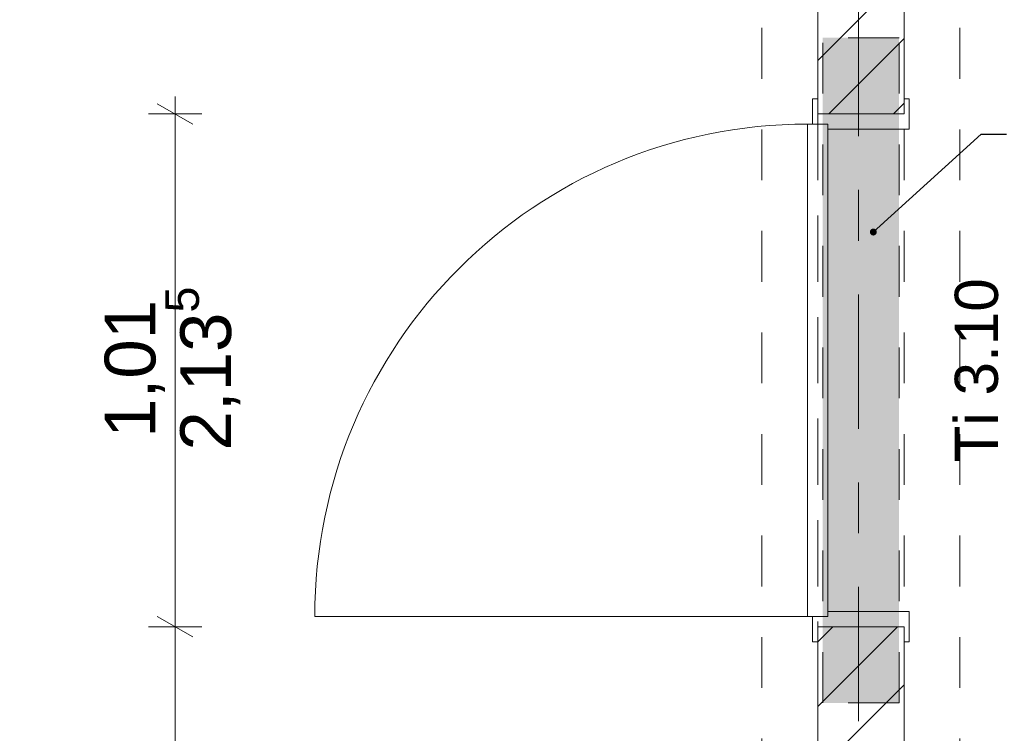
# Model space of a CAD drawing. Header units: metres. Extents: x -4 to 99, y -11 to 17.
# Tile 289 of 656: x 24.08 to 26.02, y 9.56 to 10.97. Entities that reach past the tile are written whole.
import ezdxf

# ---------------------------------------------------------------- set-up
doc = ezdxf.new("R2010")
doc.units = ezdxf.units.M
doc.header["$MEASUREMENT"] = 0
for name, pattern in [('Punktlinie eng', [0.0375, 0.0125, -0.025]), ('Strichlinie doppelt', [0.546806, 0.264583, -0.105833, 0.070556, -0.105833]), ('Strichlinie eng', [0.115, 0.075, -0.04]), ('Untersicht', [0.1, 0.075, -0.025]), ('Wipeout_Contour', [1, 0, -1])]:
    doc.linetypes.add(name, pattern=pattern)
for name, color, linetype in [('152 - Bemaßung_ Beschriftung.Ausbau', 7, 'Continuous'), ('451 - Universal.Achsen Raster', 7, 'Continuous'), ('605 - Struktur.Wand Innen', 7, 'Continuous'), ('650 - Abdeckung.Fußboden Aufbau', 7, 'Continuous'), ('Neubau_152 - Bemaßung_ Beschriftung.Ausbau', 7, 'Continuous'), ('Neubau_615 - Struktur.Sturz', 7, 'Continuous'), ('Neubau_653 - Abdeckung.TB Verkofferung', 7, 'Continuous')]:
    doc.layers.add(name, color=color, linetype=linetype)
doc.styles.add('ERSTELLTER_STIL_2', font='txt')
doc.dimstyles.new('ERSTELLTER_STIL__1', dxfattribs={"dimtxt": 0.1, "dimasz": 0.0532, "dimexe": 0.18, "dimexo": 0.0625, "dimgap": 0, "dimtad": 1, "dimzin": 0, "dimdsep": 46, "dimtxsty": 'ERSTELLTER_STIL_2', "dimblk": 'ARROWHEAD_2', "dimblk1": 'ARROWHEAD_2', "dimblk2": 'ARROWHEAD_2', "dimcen": 0.09, "dimse1": 1, "dimse2": 1, "dimclrd": 7, "dimclre": 7, "dimclrt": 7, "dimazin": 0, "dimtfac": 1, "dimtdec": 4, "dimtmove": 0, "dimatfit": 3, "dimfxl": 1, "dimtolj": 1, "dimtzin": 0, "dimarcsym": 0})
doc.dimstyles.new('ERSTELLTER_STIL__2', dxfattribs={"dimtxt": 0.1, "dimasz": 0.0532, "dimexe": 0.18, "dimexo": 0.0625, "dimgap": 0, "dimtad": 1, "dimtih": 1, "dimtoh": 1, "dimzin": 0, "dimdsep": 46, "dimtxsty": 'ERSTELLTER_STIL_2', "dimblk": 'ARROWHEAD_2', "dimblk1": 'ARROWHEAD_2', "dimblk2": 'ARROWHEAD_2', "dimcen": 0.09, "dimse1": 1, "dimse2": 1, "dimclrd": 7, "dimclre": 7, "dimclrt": 7, "dimazin": 0, "dimtfac": 1, "dimtdec": 4, "dimtmove": 0, "dimatfit": 3, "dimfxl": 1, "dimtolj": 1, "dimtzin": 0, "dimarcsym": 0})
doc.dimstyles.new('ERSTELLTER_STIL__7', dxfattribs={"dimtxt": 0.18, "dimasz": 0.02736, "dimexe": 0.18, "dimexo": 0.0625, "dimgap": 0, "dimtad": 0, "dimtih": 1, "dimtoh": 1, "dimdec": 4, "dimzin": 0, "dimdsep": 46, "dimcen": 0.09, "dimadec": 0, "dimazin": 0, "dimtfac": 1, "dimtdec": 4, "dimtmove": 0, "dimatfit": 3, "dimldrblk": 'ARROWHEAD_11', "dimfxl": 1, "dimtolj": 1, "dimtzin": 0, "dimarcsym": 0})
pattern_1 = [(45, (0, 0), (-0.0636396, 0.0636396), [])]

# ---------------------------------------------------------------- blocks, each defined once
blk = doc.blocks.new('ARROWHEAD_11')
at = {"color": 0, "linetype": 'Continuous', "lineweight": 0}
blk.add_line((0, 0), (-1, 0), dxfattribs=at)
at = {"color": 0, "linetype": 'Continuous', "lineweight": 0, "const_width": 0.25, "flags": 128}
blk.add_lwpolyline([(-0.125, 0, 1), (0.125, 0, 1)], format="xyb", close=True, dxfattribs=at)
blk = doc.blocks.new('*D273')
at = {"layer": '152 - Bemaßung_ Beschriftung.Ausbau', "color": 7, "linetype": 'Continuous', "lineweight": 5}
for p, q in [((18.6, 15.3025), (18.6, 15.4075)), ((25.65, 15.3025), (25.65, 15.4075)), ((18.6202, 15.39), (18.5798, 15.32)), ((25.6702, 15.39), (25.6298, 15.32)), ((18.48, 15.355), (18.6, 15.355)), ((18.6, 15.355), (25.65, 15.355))]:
    blk.add_line(p, q, dxfattribs=at)
at = {"layer": '152 - Bemaßung_ Beschriftung.Ausbau', "color": 7, "lineweight": 5, "char_height": 0.1, "attachment_point": 7, "style": 'ERSTELLTER_STIL_2'}
for s, insert in [('\\A1;{\\pql;\\fArial|b0|i0|c0|p38;7,05}', (21.9161, 15.375)), ('\\A1;{\\pql;\\fArial|b0|i0|c0|p38;17}', (25.478, 15.375))]:
    blk.add_mtext(s, dxfattribs=dict(at, insert=insert))
blk = doc.blocks.new('ARROWHEAD_2')
at = {"color": 0, "linetype": 'Continuous', "lineweight": 0}
for p, q in [((-0.378, -0.655), (0.378, 0.655)), ((0, 0), (-1, 0))]:
    blk.add_line(p, q, dxfattribs=at)
blk = doc.blocks.new('*D274')
at = {"layer": '152 - Bemaßung_ Beschriftung.Ausbau', "color": 7, "linetype": 'Continuous', "lineweight": 5}
for p, q in [((25.65, 15.3025), (25.65, 15.4075)), ((25.82, 15.3025), (25.82, 15.4075)), ((25.6702, 15.39), (25.6298, 15.32)), ((25.8402, 15.39), (25.7998, 15.32)), ((25.65, 15.355), (25.82, 15.355))]:
    blk.add_line(p, q, dxfattribs=at)
blk = doc.blocks.new('*D275')
at = {"layer": '152 - Bemaßung_ Beschriftung.Ausbau', "color": 7, "linetype": 'Continuous', "lineweight": 5}
for p, q in [((25.82, 15.3025), (25.82, 15.4075)), ((29.23, 15.3025), (29.23, 15.4075)), ((25.8402, 15.39), (25.7998, 15.32)), ((29.2502, 15.39), (29.2098, 15.32)), ((25.82, 15.355), (29.23, 15.355))]:
    blk.add_line(p, q, dxfattribs=at)
at = {"layer": '152 - Bemaßung_ Beschriftung.Ausbau', "color": 7, "lineweight": 5, "char_height": 0.1, "attachment_point": 7, "style": 'ERSTELLTER_STIL_2'}
for s, insert in [('\\A1;{\\pql;\\fArial|b0|i0|c0|p38;3,41}', (27.3161, 15.375)), ('\\A1;{\\pql;\\fArial|b0|i0|c0|p38;17}', (29.058, 15.375))]:
    blk.add_mtext(s, dxfattribs=dict(at, insert=insert))
blk = doc.blocks.new('*D571')
at = {"layer": '152 - Bemaßung_ Beschriftung.Ausbau', "color": 7, "linetype": 'Continuous', "lineweight": 5}
for p, q in [((24.3501, 9.7902), (24.4201, 9.7498)), ((24.4376, 9.77), (24.3326, 9.77)), ((24.3851, 8.5), (24.3851, 9.77)), ((24.3501, 8.5202), (24.4201, 8.4798)), ((24.4376, 8.5), (24.3326, 8.5)), ((24.3851, 8.4658), (24.3851, 8.5))]:
    blk.add_line(p, q, dxfattribs=at)
at = {"layer": '152 - Bemaßung_ Beschriftung.Ausbau', "color": 7, "lineweight": 5, "insert": (24.3651, 9.002), "char_height": 0.1, "attachment_point": 7, "rotation": 90, "style": 'ERSTELLTER_STIL_2'}
blk.add_mtext('\\A1;{\\pql;\\fArial|b0|i0|c0|p38;1,27}', dxfattribs=at)
blk = doc.blocks.new('*D572')
at = {"layer": '152 - Bemaßung_ Beschriftung.Ausbau', "color": 7, "linetype": 'Continuous', "lineweight": 5}
for p, q in [((24.3851, 10.78), (24.3851, 10.8142)), ((24.4201, 10.7598), (24.3501, 10.8002)), ((24.4376, 10.78), (24.3326, 10.78)), ((24.3851, 9.77), (24.3851, 10.78)), ((24.3501, 9.7902), (24.4201, 9.7498)), ((24.4376, 9.77), (24.3326, 9.77))]:
    blk.add_line(p, q, dxfattribs=at)
at = {"layer": '152 - Bemaßung_ Beschriftung.Ausbau', "color": 7, "lineweight": 5, "char_height": 0.1, "attachment_point": 7, "rotation": 90, "style": 'ERSTELLTER_STIL_2'}
for s, insert in [('\\A1;{\\pql;\\fArial|b0|i0|c0|p38;2,13\\fArial|b0|i0|c0|p38;\\A1{\\H.66x;\\S5^  ;}}', (24.5245, 10.1169)), ('\\A1;{\\pql;\\fArial|b0|i0|c0|p38;1,01}', (24.3651, 10.142))]:
    blk.add_mtext(s, dxfattribs=dict(at, insert=insert))

msp = doc.modelspace()

# ---------------------------------------------------------------- linework, layer by layer
at = {"layer": '605 - Struktur.Wand Innen', "color": 1, "linetype": 'Continuous', "lineweight": 13}
for p, q in [((25.64, 10.76), (25.64, 10.81)), ((25.83, 10.81), (25.83, 10.75)), ((25.63, 10.76), (25.67, 10.76)), ((25.63, 9.79), (25.63, 10.76)), ((25.67, 10.76), (25.64, 10.76)), ((25.67, 10.75), (25.67, 10.76)), ((25.67, 10.76), (25.67, 9.79)), ((25.83, 10.75), (25.67, 10.75)), ((25.63, 9.79), (24.66, 9.79)), ((25.67, 9.79), (25.63, 9.79)), ((25.67, 9.79), (25.64, 9.79)), ((25.64, 9.79), (25.64, 9.74)), ((25.83, 9.8), (25.67, 9.8)), ((25.67, 9.8), (25.67, 9.79)), ((25.83, 9.74), (25.83, 9.8))]:
    msp.add_line(p, q, dxfattribs=at)
at = {"layer": '605 - Struktur.Wand Innen', "color": 1, "linetype": 'Continuous', "lineweight": 9}
msp.add_arc((25.63, 9.79), 0.97, 90, 180, dxfattribs=at)
at = {"layer": '650 - Abdeckung.Fußboden Aufbau', "color": 7, "linetype": 'Continuous', "lineweight": 13, "flags": 128}
for points in [[(29.4, 10.78), (29.23, 10.78), (29.23, 12.99), (29.17, 12.99), (29.17, 13.445), (25.89, 13.445), (25.89, 12.99), (25.82, 12.99), (25.82, 10.78), (25.65, 10.78)], [(25.65, 10.78), (25.65, 12.99)], [(18.6, 8.51), (18.69, 8.51), (18.69, 8.25), (21.97, 8.25), (25.57, 8.25), (25.57, 8.51), (25.65, 8.51), (25.65, 9.77)], [(25.65, 9.77), (25.82, 9.77), (25.82, 8.51), (25.89, 8.51), (25.89, 8.25), (27.01, 8.25)]]:
    msp.add_lwpolyline(points, dxfattribs=at)
at = {"layer": '650 - Abdeckung.Fußboden Aufbau', "color": 7, "linetype": 'Strichlinie eng', "lineweight": 13, "flags": 128}
msp.add_lwpolyline([(25.65, 10.78), (25.65, 9.77)], dxfattribs=at)
at = {"layer": 'Neubau_653 - Abdeckung.TB Verkofferung', "color": 1, "linetype": 'Untersicht', "lineweight": 9}
for p, q in [((25.54, 8.6495), (25.54, 12.69)), ((25.93, 8.6495), (25.93, 12.69))]:
    msp.add_line(p, q, dxfattribs=at)

# ---------------------------------------------------------------- texts
at = {"layer": '605 - Struktur.Wand Innen', "color": 1, "lineweight": 9, "insert": (26.0059, 10.275), "char_height": 0.085, "attachment_point": 8, "rotation": 90, "style": 'ERSTELLTER_STIL_2'}
msp.add_mtext('\\A1;{\\pqc;\\pt0;\\fArial|b0|i0|c0|p38;Ti 3.10}', dxfattribs=at)

# ---------------------------------------------------------------- dimensions: what is measured, and where the dimension line sits
at = {"layer": '152 - Bemaßung_ Beschriftung.Ausbau', "color": 7, "linetype": 'Continuous', "lineweight": 5}
for base, p1, p2, picture, middle in [((24.3851, 10.78), (25.64, 9.77), (25.64, 10.78), '*D572', (24.3151, 10.2719)), ((24.3851, 9.77), (25.58, 8.5), (25.64, 9.77), '*D571', (24.3151, 9.1318))]:
    dim = msp.add_linear_dim(base=base, p1=p1, p2=p2, angle=90, dimstyle='ERSTELLTER_STIL__1', dxfattribs=at)
    dim.commit()
    dim.dimension.update_dxf_attribs({"geometry": picture, "text_midpoint": middle, "dimtype": 160, "text_rotation": 90})

# ---------------------------------------------------------------- leaders
at = {"layer": 'Neubau_152 - Bemaßung_ Beschriftung.Ausbau', "color": 1, "linetype": 'Continuous', "lineweight": 13, "annotation_type": 0, "has_hookline": 1, "hookline_direction": 0, "text_width": 1.2306}
msp.add_leader([(25.7594, 10.5474), (25.9714, 10.74), (26.0214, 10.74)], dimstyle='ERSTELLTER_STIL__7', dxfattribs=at)

# ---------------------------------------------------------------- next in the draw order: wipeouts: each hides what was drawn before it
at = {"color": 254, "linetype": 'Wipeout_Contour', "lineweight": 0, "ltscale": 113.453163}
msp.add_wipeout([(25.65, 13), (25.65, 10.78), (25.82, 10.78), (25.82, 13)], dxfattribs=at).dxf.layer = '605 - Struktur.Wand Innen'
at = {"color": 254, "linetype": 'Wipeout_Contour', "lineweight": 0, "ltscale": 109.32507}
msp.add_wipeout([(25.82, 9.77), (25.65, 9.77), (25.65, 8.6), (25.82, 8.6)], dxfattribs=at).dxf.layer = '605 - Struktur.Wand Innen'

# ---------------------------------------------------------------- next in the draw order: hatches: boundary and pattern name
at = {"layer": '605 - Struktur.Wand Innen', "linetype": 'Continuous', "lineweight": 0, "true_color": 0x000000}
h = msp.add_hatch(dxfattribs=at)
h.set_pattern_fill('MW_Ziegel_0001', color=18, style=0, pattern_type=2)
h.set_pattern_definition(pattern_1)
h.paths.add_polyline_path([(25.65, 13), (25.65, 10.78), (25.82, 10.78), (25.82, 13)])
h = msp.add_hatch(dxfattribs=at)
h.set_pattern_fill('MW_Ziegel_0001', color=18, style=0, pattern_type=2)
h.set_pattern_definition(pattern_1)
h.paths.add_polyline_path([(25.82, 9.77), (25.65, 9.77), (25.65, 8.6), (25.82, 8.6)])
at = {"layer": 'Neubau_615 - Struktur.Sturz', "linetype": 'Continuous', "lineweight": 0, "true_color": 0x3f0000}
msp.add_hatch(color=18, dxfattribs=at).paths.add_polyline_path([(25.66, 9.62), (25.81, 9.62), (25.81, 10.93), (25.66, 10.93)])

# ---------------------------------------------------------------- next in the draw order: linework, layer by layer
at = {"layer": '451 - Universal.Achsen Raster', "color": 160, "linetype": 'Strichlinie doppelt', "lineweight": 9, "true_color": 0x3232ff}
msp.add_line((25.73, -10.585), (25.73, 16.355), dxfattribs=at)
at = {"layer": '605 - Struktur.Wand Innen', "color": 1, "linetype": 'Continuous', "lineweight": 13}
for p, q in [((25.64, 10.81), (25.65, 10.81)), ((25.65, 10.81), (25.65, 10.78)), ((25.82, 10.78), (25.82, 10.81)), ((25.82, 10.81), (25.83, 10.81)), ((25.65, 10.78), (25.82, 10.78)), ((25.65, 9.74), (25.65, 9.77)), ((25.65, 9.77), (25.82, 9.77)), ((25.82, 9.77), (25.82, 9.74)), ((25.64, 9.74), (25.65, 9.74)), ((25.82, 9.74), (25.83, 9.74))]:
    msp.add_line(p, q, dxfattribs=at)
at = {"layer": '605 - Struktur.Wand Innen', "color": 7, "linetype": 'Continuous', "lineweight": 18}
for p, q in [((25.65, 10.78), (25.82, 10.78)), ((25.65, 10.78), (25.82, 10.78)), ((25.65, 10.78), (25.82, 10.78)), ((25.65, 9.77), (25.82, 9.77)), ((25.65, 9.77), (25.82, 9.77)), ((25.65, 9.77), (25.82, 9.77))]:
    msp.add_line(p, q, dxfattribs=at)
at = {"layer": '605 - Struktur.Wand Innen', "color": 7, "linetype": 'Continuous', "lineweight": 18, "flags": 128}
for points in [[(25.65, 13), (25.65, 10.78)], [(25.82, 10.78), (25.82, 13)], [(25.65, 9.77), (25.65, 8.6)], [(25.82, 8.6), (25.82, 9.77)]]:
    msp.add_lwpolyline(points, dxfattribs=at)
at = {"layer": 'Neubau_615 - Struktur.Sturz', "color": 1, "linetype": 'Punktlinie eng', "lineweight": 13}
for p, q in [((25.66, 9.62), (25.66, 10.93)), ((25.81, 10.93), (25.66, 10.93)), ((25.81, 9.62), (25.81, 10.93)), ((25.81, 9.62), (25.66, 9.62))]:
    msp.add_line(p, q, dxfattribs=at)
at = {"layer": 'Neubau_653 - Abdeckung.TB Verkofferung', "color": 1, "linetype": 'Untersicht', "lineweight": 9}
for p, q in [((25.65, 8.6495), (25.65, 12.69)), ((25.82, 8.6495), (25.82, 12.69))]:
    msp.add_line(p, q, dxfattribs=at)

# ---------------------------------------------------------------- next in the draw order: dimensions: what is measured, and where the dimension line sits
at = {"layer": '152 - Bemaßung_ Beschriftung.Ausbau', "color": 7, "linetype": 'Continuous', "lineweight": 5}
for base, p1, p2, picture, middle in [((25.65, 15.355), (18.6, 10.75), (25.65, 10.75), '*D273', (22.046, 15.425)), ((29.23, 15.355), (25.82, 10.75), (29.23, 10.625), '*D275', (27.446, 15.425)), ((25.82, 15.355), (25.65, 10.75), (25.82, 10.75), '*D274', (25.5543, 15.425))]:
    dim = msp.add_linear_dim(base=base, p1=p1, p2=p2, dimstyle='ERSTELLTER_STIL__2', dxfattribs=at)
    dim.commit()
    dim.dimension.update_dxf_attribs({"geometry": picture, "text_midpoint": middle, "dimtype": 160})

doc.saveas('drawing.dxf')
